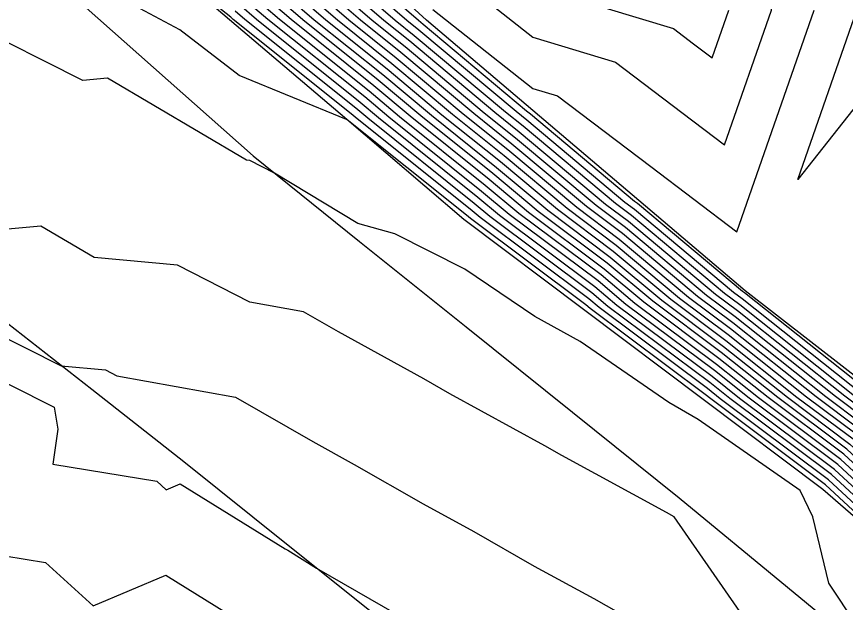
# Model space of a CAD drawing. Extents: x 2188792 to 2191981, y 386090 to 389710.
# Drawn here: x 2189610.3 to 2189658.36, y 387185.79 to 387219.77 of the extents above; entities that cross this region are included whole.
import ezdxf

# ---------------------------------------------------------------- set-up
doc = ezdxf.new("R2010")
doc.units = 0
for name, color, linetype in [('DTM Contours Major', 7, 'Continuous'), ('DTM Contours Minor', 7, 'Continuous'), ('PH Exist DTM Breakline', 7, 'Continuous')]:
    doc.layers.add(name, color=color, linetype=linetype)

msp = doc.modelspace()

# ---------------------------------------------------------------- linework, layer by layer
at = {"layer": 'DTM Contours Major'}
for points in [[(2189606.791, 387245.06), (2189612.897, 387238.593), (2189613.113, 387238.399), (2189620.157, 387232.32), (2189620.167, 387232.312), (2189620.483, 387232.039), (2189627.817, 387229.133), (2189628.967, 387226.53), (2189635.613, 387222.215), (2189640.226, 387218.578), (2189645.025, 387217.114), (2189648.311, 387214.623), (2189651.345, 387212.323), (2189654.069, 387220.142), (2189653.68, 387223.591), (2189655.407, 387230.143), (2189650.231, 387239.229), (2189649.486, 387240.144)], [(2189626.013, 387224.376), (2189631.583, 387219.561), (2189633.096, 387218.351), (2189638.032, 387214.218), (2189639.444, 387213.087), (2189644.456, 387208.889), (2189645.779, 387207.9), (2189650.825, 387203.67), (2189652.104, 387202.713), (2189658.329, 387197.767), (2189659.69, 387196.749), (2189660.823, 387195.7), (2189666.956, 387190.823), (2189668.188, 387189.673), (2189674.32, 387184.945), (2189675.538, 387183.797), (2189681.678, 387179.07), (2189683.141, 387177.965), (2189689.344, 387173.19)], [(2189624.746, 387222.586), (2189628.228, 387219.577), (2189631.789, 387216.729), (2189634.962, 387214.072), (2189638.351, 387211.357), (2189641.654, 387208.591), (2189644.895, 387206.167), (2189648.227, 387203.373), (2189651.431, 387200.977), (2189655.551, 387197.704), (2189658.801, 387195.271), (2189661.506, 387192.767), (2189665.469, 387189.615), (2189668.288, 387186.984), (2189672.134, 387184.019), (2189674.995, 387181.321), (2189678.717, 387178.456), (2189682.252, 387175.785), (2189685.983, 387172.913), (2189689.51, 387170.249)], [(2189688.26, 387168.378), (2189682.623, 387172.636), (2189681.363, 387173.606), (2189675.755, 387177.843), (2189674.453, 387178.845), (2189669.948, 387183.093), (2189668.389, 387184.295), (2189663.981, 387188.408), (2189662.19, 387189.833), (2189657.912, 387193.793), (2189652.772, 387197.64), (2189650.758, 387199.24), (2189645.63, 387203.077), (2189644.012, 387204.433), (2189638.852, 387208.293), (2189637.259, 387209.627), (2189631.892, 387213.926), (2189630.483, 387215.106), (2189624.873, 387219.593), (2189623.48, 387220.797)], [(2189660.644, 387182.016), (2189657.399, 387186.906), (2189656.467, 387190.749), (2189655.733, 387192.283), (2189649.822, 387196.392), (2189648.124, 387197.38), (2189642.976, 387200.921), (2189640.343, 387202.371), (2189636.297, 387205.111), (2189632.232, 387207.162), (2189630.076, 387207.774), (2189625.259, 387210.68), (2189623.827, 387211.413), (2189623.623, 387211.432), (2189615.573, 387216.185), (2189614.132, 387216.052), (2189607.523, 387219.388)]]:
    msp.add_lwpolyline(points, dxfattribs=at)
at = {"layer": 'DTM Contours Minor'}
for points in [[(2189610.032, 387237.586), (2189612.102, 387235.724), (2189616.759, 387231.706), (2189618.695, 387229.965), (2189623.565, 387225.767), (2189625.759, 387224.018), (2189630.912, 387219.565), (2189632.834, 387218.027), (2189637.418, 387214.189), (2189639.226, 387212.741), (2189643.896, 387208.829), (2189645.602, 387207.553), (2189650.305, 387203.611), (2189651.969, 387202.366), (2189657.774, 387197.755), (2189659.512, 387196.453), (2189660.959, 387195.114), (2189666.659, 387190.581), (2189668.208, 387189.135), (2189673.883, 387184.76), (2189675.429, 387183.302), (2189681.086, 387178.947), (2189682.964, 387177.529), (2189688.672, 387173.134)], [(2189662.792, 387187.442), (2189662.736, 387187.486), (2189657.2, 387192.611), (2189650.549, 387197.589), (2189650.219, 387197.851), (2189643.552, 387202.84), (2189643.305, 387203.047), (2189636.61, 387208.054), (2189636.385, 387208.243), (2189629.469, 387213.783), (2189629.44, 387213.791), (2189629.421, 387213.803), (2189623.2, 387216.353), (2189619.771, 387218.997), (2189616.28, 387220.874), (2189611.034, 387225.075), (2189609.374, 387226.594)], [(2189626.772, 387225.449), (2189633.595, 387219.552), (2189633.879, 387219.325), (2189639.874, 387214.305), (2189640.1, 387214.125), (2189646.137, 387209.068), (2189646.309, 387208.94), (2189652.383, 387203.848), (2189652.507, 387203.755), (2189659.997, 387197.805), (2189660.224, 387197.636), (2189660.413, 387197.461), (2189667.849, 387191.547), (2189668.128, 387191.286), (2189675.632, 387185.501), (2189675.863, 387185.282), (2189683.455, 387179.438), (2189683.675, 387179.273), (2189691.36, 387173.356)], [(2189626.266, 387224.734), (2189632.253, 387219.558), (2189633.357, 387218.676), (2189638.646, 387214.247), (2189639.663, 387213.433), (2189645.017, 387208.949), (2189645.955, 387208.247), (2189651.344, 387203.729), (2189652.238, 387203.06), (2189658.885, 387197.78), (2189659.868, 387197.044), (2189660.686, 387196.287), (2189667.254, 387191.064), (2189668.168, 387190.211), (2189674.757, 387185.13), (2189675.646, 387184.292), (2189682.271, 387179.193), (2189683.319, 387178.401), (2189690.016, 387173.245)], [(2189626.519, 387225.091), (2189632.924, 387219.555), (2189633.618, 387219), (2189639.26, 387214.276), (2189639.881, 387213.779), (2189645.577, 387209.008), (2189646.132, 387208.593), (2189651.864, 387203.788), (2189652.373, 387203.408), (2189659.441, 387197.793), (2189660.046, 387197.34), (2189660.549, 387196.874), (2189667.551, 387191.306), (2189668.148, 387190.749), (2189675.194, 387185.316), (2189675.755, 387184.787), (2189682.863, 387179.316), (2189683.497, 387178.837), (2189690.688, 387173.301)], [(2189625.253, 387223.302), (2189629.57, 387219.571), (2189632.312, 387217.378), (2189636.19, 387214.13), (2189638.788, 387212.049), (2189642.775, 387208.71), (2189645.248, 387206.86), (2189649.266, 387203.492), (2189651.7, 387201.671), (2189656.662, 387197.729), (2189659.157, 387195.862), (2189661.233, 387193.94), (2189666.064, 387190.098), (2189668.248, 387188.06), (2189673.008, 387184.39), (2189675.212, 387182.311), (2189679.901, 387178.702), (2189682.608, 387176.657), (2189687.327, 387173.024), (2189690.01, 387170.998)], [(2189625.506, 387223.66), (2189630.241, 387219.568), (2189632.573, 387217.702), (2189636.804, 387214.159), (2189639.007, 387212.395), (2189643.335, 387208.77), (2189645.425, 387207.207), (2189649.786, 387203.551), (2189651.834, 387202.019), (2189657.218, 387197.742), (2189659.334, 387196.158), (2189661.096, 387194.527), (2189666.361, 387190.34), (2189668.228, 387188.598), (2189673.446, 387184.575), (2189675.321, 387182.807), (2189680.494, 387178.825), (2189682.786, 387177.093), (2189687.999, 387173.079), (2189690.26, 387171.372)], [(2189625, 387222.944), (2189628.899, 387219.574), (2189632.05, 387217.053), (2189635.576, 387214.101), (2189638.57, 387211.703), (2189642.214, 387208.65), (2189645.072, 387206.513), (2189648.747, 387203.433), (2189651.565, 387201.324), (2189656.106, 387197.716), (2189658.979, 387195.567), (2189661.369, 387193.354), (2189665.766, 387189.857), (2189668.268, 387187.522), (2189672.571, 387184.204), (2189675.104, 387181.816), (2189679.309, 387178.579), (2189682.43, 387176.221), (2189686.655, 387172.968), (2189689.76, 387170.623)], [(2189662.6, 387188.073), (2189657.378, 387192.907), (2189651.105, 387197.602), (2189650.354, 387198.198), (2189644.071, 387202.899), (2189643.481, 387203.394), (2189637.171, 387208.114), (2189636.603, 387208.589), (2189630.05, 387213.838), (2189629.699, 387214.133), (2189622.86, 387219.603), (2189622.72, 387219.724), (2189619.192, 387222.536)], [(2189689.01, 387169.501), (2189684.639, 387172.802), (2189681.896, 387174.914), (2189677.532, 387178.211), (2189674.778, 387180.331), (2189671.26, 387183.649), (2189668.329, 387185.909), (2189664.874, 387189.132), (2189661.78, 387191.593), (2189658.445, 387194.68), (2189654.439, 387197.678), (2189651.161, 387200.282), (2189647.188, 387203.255), (2189644.542, 387205.473), (2189640.533, 387208.471), (2189637.914, 387210.665), (2189633.734, 387214.013), (2189631.266, 387216.08), (2189626.886, 387219.584), (2189624.24, 387221.871)], [(2189624.493, 387222.229), (2189627.557, 387219.58), (2189631.528, 387216.404), (2189634.348, 387214.043), (2189638.133, 387211.011), (2189641.094, 387208.531), (2189644.718, 387205.82), (2189647.708, 387203.314), (2189651.296, 387200.629), (2189654.995, 387197.691), (2189658.623, 387194.976), (2189661.643, 387192.18), (2189665.171, 387189.374), (2189668.309, 387186.446), (2189671.697, 387183.834), (2189674.887, 387180.826), (2189678.124, 387178.334), (2189682.074, 387175.35), (2189685.311, 387172.858), (2189689.26, 387169.875)], [(2189688.76, 387169.127), (2189683.967, 387172.747), (2189681.719, 387174.478), (2189676.94, 387178.088), (2189674.67, 387179.835), (2189670.822, 387183.464), (2189668.349, 387185.371), (2189664.576, 387188.891), (2189661.916, 387191.007), (2189658.267, 387194.384), (2189653.883, 387197.666), (2189651.027, 387199.935), (2189646.669, 387203.195), (2189644.365, 387205.127), (2189639.973, 387208.412), (2189637.696, 387210.319), (2189633.12, 387213.984), (2189631.005, 387215.755), (2189626.215, 387219.587), (2189623.987, 387221.513)], [(2189640.227, 387221.553), (2189648.381, 387219.066), (2189649.549, 387218.181), (2189650.627, 387217.364), (2189651.595, 387220.142)], [(2189688.51, 387168.752), (2189683.295, 387172.691), (2189681.541, 387174.042), (2189676.347, 387177.965), (2189674.561, 387179.34), (2189670.385, 387183.278), (2189668.369, 387184.833), (2189664.279, 387188.65), (2189662.053, 387190.42), (2189658.09, 387194.089), (2189653.328, 387197.653), (2189650.892, 387199.588), (2189646.149, 387203.136), (2189644.188, 387204.78), (2189639.412, 387208.352), (2189637.477, 387209.973), (2189632.506, 387213.955), (2189630.744, 387215.431), (2189625.544, 387219.59), (2189623.733, 387221.155)], [(2189694.179, 387163.344), (2189688.01, 387168.004), (2189681.951, 387172.581), (2189681.185, 387173.17), (2189675.163, 387177.72), (2189674.344, 387178.35), (2189669.511, 387182.908), (2189668.409, 387183.758), (2189663.684, 387188.167), (2189662.326, 387189.246), (2189657.734, 387193.498), (2189652.216, 387197.627), (2189650.623, 387198.893), (2189645.11, 387203.018), (2189643.835, 387204.087), (2189638.292, 387208.233), (2189637.04, 387209.281), (2189631.278, 387213.897), (2189630.221, 387214.782), (2189624.202, 387219.596), (2189623.227, 387220.439)], [(2189694.359, 387162.645), (2189687.76, 387167.63), (2189681.279, 387172.525), (2189681.007, 387172.734), (2189674.57, 387177.597), (2189674.236, 387177.855), (2189669.073, 387182.723), (2189668.429, 387183.22), (2189663.386, 387187.925), (2189662.463, 387188.66), (2189657.556, 387193.202), (2189651.66, 387197.615), (2189650.488, 387198.546), (2189644.591, 387202.958), (2189643.658, 387203.74), (2189637.731, 387208.173), (2189636.822, 387208.935), (2189630.664, 387213.868), (2189629.96, 387214.457), (2189623.531, 387219.6), (2189622.973, 387220.082)], [(2189634.425, 387220.175), (2189640.225, 387215.602), (2189641.668, 387215.162), (2189647.073, 387211.066), (2189652.064, 387207.283), (2189656.543, 387220.142)], [(2189680.234, 387220.141), (2189671.956, 387218.419), (2189670.233, 387218.272), (2189661.977, 387218.397), (2189655.595, 387210.317), (2189659.018, 387220.142)], [(2189659.58, 387172.679), (2189657.295, 387176.315), (2189654.04, 387181.492), (2189652.902, 387184.314), (2189648.424, 387190.758), (2189647.986, 387191.008), (2189641.91, 387194.318), (2189640.929, 387194.879), (2189635.421, 387197.891), (2189633.91, 387198.758), (2189628.956, 387201.477), (2189626.929, 387202.644), (2189623.82, 387203.204), (2189619.636, 387205.346), (2189614.788, 387205.801), (2189611.707, 387207.62), (2189604.461, 387206.951)], [(2189608.769, 387201.589), (2189612.874, 387199.52), (2189615.445, 387199.279), (2189616.111, 387198.938), (2189622.985, 387197.701), (2189627.466, 387195.122), (2189629.878, 387193.798), (2189633.874, 387191.505), (2189636.807, 387189.901), (2189640.305, 387187.901), (2189643.773, 387186.012), (2189646.76, 387184.31)], [(2189607.348, 387199.694), (2189612.479, 387197.109), (2189612.681, 387195.836), (2189612.393, 387193.819), (2189618.434, 387192.815), (2189618.972, 387192.325), (2189619.79, 387192.672), (2189625.878, 387188.902), (2189626.016, 387188.82), (2189627.683, 387187.784), (2189632.327, 387185.12)], [(2189609.607, 387188.501), (2189611.974, 387188.108), (2189614.741, 387185.588), (2189618.95, 387187.372), (2189622.467, 387185.194), (2189625.304, 387183.501), (2189629.095, 387181.145), (2189631.628, 387179.634), (2189635.747, 387177.066), (2189638.111, 387175.68), (2189642.55, 387172.894), (2189644.475, 387171.767), (2189648.092, 387166.621), (2189650.311, 387163.718), (2189652.011, 387161.344), (2189652.153, 387157.041), (2189649.329, 387160.277), (2189645.191, 387164.07), (2189644.754, 387164.409)]]:
    msp.add_lwpolyline(points, dxfattribs=at)
at = {"layer": 'PH Exist DTM Breakline'}
for points in [[(2189691.599, 387173.376), (2189683.769, 387179.504), (2189675.94, 387185.631), (2189668.11, 387191.759), (2189660.33, 387197.813), (2189652.551, 387203.867), (2189646.387, 387209.094), (2189640.224, 387214.322), (2189634.061, 387219.55), (2189627.117, 387225.936), (2189620.174, 387232.323), (2189613.23, 387238.71), (2189606.823, 387245.188), (2189600.415, 387251.666), (2189594.008, 387258.143), (2189588.39, 387264.092), (2189582.772, 387270.04), (2189575.932, 387276.574), (2189569.092, 387283.108)], [(2189566.122, 387274.416), (2189570.951, 387269.587), (2189575.78, 387264.757), (2189580.621, 387259.177), (2189585.462, 387253.597), (2189592.094, 387247.16), (2189598.725, 387240.723), (2189604.428, 387235.615), (2189610.13, 387230.507), (2189615.833, 387225.398), (2189622.635, 387219.604), (2189629.438, 387213.809), (2189636.241, 387208.015), (2189643.177, 387202.797), (2189650.114, 387197.579), (2189657.05, 387192.362), (2189662.754, 387187.412), (2189668.457, 387182.462), (2189674.161, 387177.512), (2189680.909, 387172.495), (2189687.658, 387167.477), (2189694.406, 387162.46)], [(2189559.897, 387269.812), (2189566.393, 387263.836), (2189572.889, 387257.86), (2189579.385, 387251.884), (2189584.933, 387246.806), (2189590.48, 387241.728), (2189596.028, 387236.65), (2189601.575, 387231.572), (2189609.054, 387224.941), (2189616.533, 387218.311), (2189624.012, 387211.68), (2189630.186, 387206.727), (2189636.361, 387201.773), (2189642.535, 387196.819), (2189648.71, 387191.865), (2189654.994, 387186.679), (2189661.279, 387181.493), (2189667.563, 387176.306), (2189673.848, 387171.12), (2189680.117, 387166.906), (2189686.386, 387162.692), (2189692.656, 387158.478)], [(2189687.885, 387143.417), (2189680.868, 387148.397), (2189673.851, 387153.378), (2189666.833, 387158.358), (2189659.299, 387163.743), (2189651.765, 387169.127), (2189644.23, 387174.512), (2189638.171, 387179.372), (2189632.112, 387184.232), (2189626.052, 387189.092), (2189619.993, 387193.952), (2189614.651, 387198.13), (2189609.309, 387202.308), (2189603.967, 387206.486), (2189597.339, 387210.219), (2189590.711, 387213.951), (2189578.494, 387216.985), (2189569.669, 387217.599), (2189556.903, 387216.776), (2189549.728, 387214.976)]]:
    msp.add_lwpolyline(points, dxfattribs=at)

doc.saveas('drawing.dxf')
